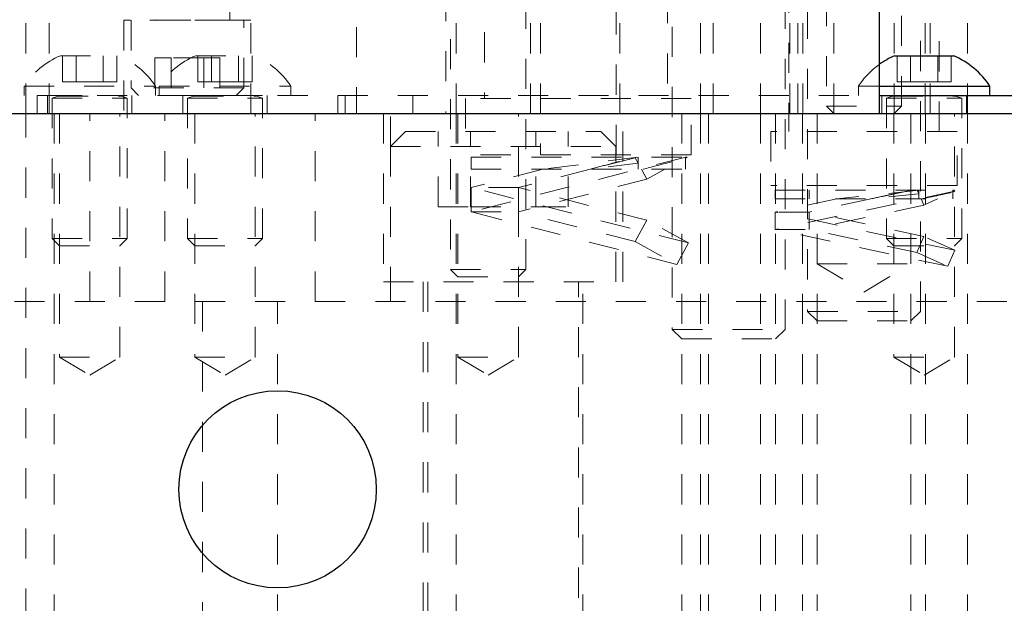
# Model space of a CAD drawing. Header units: inches. Extents: x 220 to 877, y 4 to 174.
# Tile 331 of 656: x 430.58 to 433.85, y 134.33 to 136.27. Entities that reach past the tile are written whole.
import ezdxf

# ---------------------------------------------------------------- set-up
doc = ezdxf.new("R2010")
doc.units = ezdxf.units.IN
doc.header["$LTSCALE"] = 0.5
doc.header["$MEASUREMENT"] = 0
doc.linetypes.add('HIDDEN', pattern=[0.225, 0.15, -0.075])
for name, color, linetype in [('DIE-M-S3', 8, 'Continuous'), ('DSS-M-S', 53, 'Continuous'), ('SVD-M-S', 8, 'Continuous')]:
    doc.layers.add(name, color=color, linetype=linetype)

msp = doc.modelspace()

# ---------------------------------------------------------------- linework, layer by layer
at = {"layer": 'DIE-M-S3', "linetype": 'HIDDEN', "lineweight": 18}
for p, q in [((431.69614, 137.44772), (431.69614, 135.96072)), ((432.30764, 137.46072), (432.30764, 135.82322)), ((432.55964, 135.82322), (432.55964, 137.46072)), ((432.57114, 135.96072), (432.57114, 137.44772)), ((432.12114, 137.43072), (432.12114, 136.01072)), ((433.13364, 137.39572), (433.13364, 135.90072)), ((433.63364, 135.90072), (433.63364, 137.39572)), ((431.99314, 137.16772), (431.99314, 135.96072)), ((432.27414, 135.96072), (432.27414, 137.16772)), ((430.59614, 135.96072), (430.59614, 136.46072)), ((430.67427, 135.96072), (430.67427, 136.46072)), ((430.99314, 136.46072), (430.99314, 136.27072)), ((431.27414, 136.27072), (431.27414, 136.46072)), ((432.02739, 136.46072), (432.02739, 135.96072)), ((432.83989, 135.96072), (432.83989, 136.46072)), ((432.88239, 136.46072), (432.88239, 135.96072)), ((433.03989, 136.46072), (433.03989, 135.96072)), ((433.16364, 135.96072), (433.16364, 136.46072)), ((433.18064, 136.46072), (433.18064, 135.96072)), ((433.28314, 136.46072), (433.28314, 135.96072)), ((433.48414, 135.96072), (433.48414, 136.46072)), ((433.58664, 135.96072), (433.58664, 136.46072)), ((433.60364, 136.46072), (433.60364, 135.96072)), ((433.72739, 135.96072), (433.72739, 136.46072)), ((432.00864, 136.40841), (432.00864, 135.44222)), ((432.25864, 135.44222), (432.25864, 136.40841)), ((431.34464, 136.27072), (430.92264, 136.27072)), ((430.92264, 136.27072), (430.92264, 135.96072)), ((431.34464, 135.96072), (431.34464, 136.27072)), ((432.80864, 136.01072), (432.05864, 136.01072)), ((432.05864, 136.01072), (432.05864, 135.82322)), ((432.80864, 135.82322), (432.80864, 136.01072)), ((433.69364, 135.90072), (433.07364, 135.90072)), ((433.07364, 135.90072), (433.07364, 135.72072)), ((433.69364, 135.72072), (433.69364, 135.90072)), ((432.80864, 135.82322), (432.05864, 135.82322)), ((433.69364, 135.72072), (433.07364, 135.72072)), ((432.00864, 135.44222), (432.25864, 135.44222)), ((432.00864, 135.44222), (432.03314, 135.41772)), ((432.23414, 135.41772), (432.25864, 135.44222)), ((432.03314, 135.41772), (432.23414, 135.41772))]:
    msp.add_line(p, q, dxfattribs=at)
at = {"layer": 'DSS-M-S', "linetype": 'Continuous', "lineweight": 25}
for p, q in [((433.43364, 137.43072), (433.43364, 135.96072)), ((433.43364, 136.02072), (434.08364, 136.02072)), ((405.93364, 135.96072), (439.43364, 135.96072))]:
    msp.add_line(p, q, dxfattribs=at)
at = {"layer": 'DSS-M-S', "linetype": 'HIDDEN', "lineweight": 18}
for p, q in [((432.73064, 136.96072), (432.73064, 135.96072)), ((433.13664, 135.96072), (433.13664, 136.96072)), ((429.43364, 136.02072), (433.43364, 136.02072)), ((430.63364, 136.02072), (430.63364, 135.96072)), ((430.66814, 136.02072), (430.66814, 135.96072)), ((430.94914, 135.96072), (430.94914, 136.02072)), ((431.11814, 136.02072), (431.11814, 135.96072)), ((431.39914, 135.96072), (431.39914, 136.02072)), ((431.63364, 136.02072), (431.63364, 135.96072)), ((431.65864, 136.02072), (431.65864, 135.96072)), ((431.88364, 136.02072), (431.88364, 135.96072)), ((433.44314, 136.02072), (433.44314, 135.96072)), ((433.72414, 135.96072), (433.72414, 136.02072)), ((430.59614, 134.28072), (430.59614, 135.96072)), ((430.68989, 133.46072), (430.68989, 135.96072)), ((430.70814, 135.96072), (430.70814, 135.15072)), ((430.80864, 135.33572), (430.80864, 135.96072)), ((430.80864, 135.33572), (430.80864, 135.96072)), ((430.80864, 135.33572), (430.80864, 135.96072)), ((430.90914, 135.15072), (430.90914, 135.96072)), ((431.05864, 135.33572), (431.05864, 135.96072)), ((431.15814, 135.96072), (431.15814, 135.15072)), ((431.35914, 135.15072), (431.35914, 135.96072)), ((431.55864, 135.33572), (431.55864, 135.96072)), ((431.78514, 135.96072), (431.78514, 135.40072)), ((431.80864, 135.85072), (431.80864, 135.96072)), ((432.02739, 135.96072), (432.02739, 133.46072)), ((432.03314, 135.96072), (432.03314, 135.15072)), ((432.23414, 135.15072), (432.23414, 135.96072)), ((432.58214, 135.40072), (432.58214, 135.96072)), ((432.77739, 135.96072), (432.77739, 133.46072)), ((432.83989, 133.46072), (432.83989, 135.96072)), ((432.86677, 135.96072), (432.86677, 133.46072)), ((433.03989, 135.96072), (433.03989, 133.46072)), ((433.08989, 133.46072), (433.08989, 135.96072)), ((433.17927, 133.46072), (433.17927, 135.96072)), ((433.22739, 135.96072), (433.22739, 133.46072)), ((433.48314, 135.96072), (433.48314, 135.15072)), ((433.53989, 133.46072), (433.53989, 135.96072)), ((433.58802, 135.96072), (433.58802, 133.46072)), ((433.68414, 135.15072), (433.68414, 135.96072)), ((433.72739, 133.46072), (433.72739, 135.96072)), ((433.22739, 135.46072), (433.53989, 135.46072)), ((433.22739, 135.46072), (433.38364, 135.36684)), ((433.38364, 135.36684), (433.53989, 135.46072)), ((431.78514, 135.40072), (432.58214, 135.40072)), ((431.80864, 135.33572), (431.80864, 135.40072)), ((431.91814, 135.40072), (431.91814, 133.46072)), ((432.44914, 133.46072), (432.44914, 135.40072)), ((421.55864, 135.33572), (434.30864, 135.33572)), ((431.18364, 135.33572), (431.18364, 133.46072)), ((431.43364, 133.46072), (431.43364, 135.33572)), ((430.70814, 135.15072), (430.90914, 135.15072)), ((430.70814, 135.15072), (430.80864, 135.09034)), ((430.80864, 135.09034), (430.90914, 135.15072)), ((431.15814, 135.15072), (431.35914, 135.15072)), ((431.15814, 135.15072), (431.25864, 135.09034)), ((431.25864, 135.09034), (431.35914, 135.15072)), ((432.03314, 135.15072), (432.23414, 135.15072)), ((432.03314, 135.15072), (432.13364, 135.09034)), ((432.13364, 135.09034), (432.23414, 135.15072)), ((433.48314, 135.15072), (433.68414, 135.15072)), ((433.48314, 135.15072), (433.58364, 135.09034)), ((433.58364, 135.09034), (433.68414, 135.15072))]:
    msp.add_line(p, q, dxfattribs=at)
at = {"layer": 'DSS-M-S', "linetype": 'Continuous', "lineweight": 25}
msp.add_circle((431.43364, 134.71072), 0.3281, dxfattribs=at)
at = {"layer": 'SVD-M-S', "linetype": 'HIDDEN', "lineweight": 18}
for p, q in [((433.25864, 136.95141), (433.25864, 135.98522)), ((433.50864, 135.98522), (433.50864, 136.95141)), ((433.19614, 136.50896), (433.19614, 135.30197)), ((433.57114, 135.30197), (433.57114, 136.50896)), ((432.74614, 136.44896), (432.74614, 135.24197)), ((433.12114, 135.24197), (433.12114, 136.44896)), ((430.94614, 136.27072), (430.94614, 136.04572)), ((431.25864, 136.27112), (431.00864, 136.27112)), ((431.00864, 136.27112), (431.00864, 136.27072)), ((431.25864, 136.27072), (431.25864, 136.27112)), ((431.32114, 136.04572), (431.32114, 136.27072)), ((430.71114, 136.15272), (430.90614, 136.15272)), ((430.71858, 136.06572), (430.71858, 136.15272)), ((430.76361, 136.06572), (430.76361, 136.15272)), ((430.85368, 136.06572), (430.85368, 136.15272)), ((430.89871, 136.06572), (430.89871, 136.15272)), ((431.07952, 136.14572), (431.02539, 136.14572)), ((431.02539, 136.14572), (431.02539, 136.02072)), ((431.18777, 136.14572), (431.07952, 136.14572)), ((431.07952, 136.14572), (431.07952, 136.02072)), ((431.16114, 136.15272), (431.35614, 136.15272)), ((431.16858, 136.06572), (431.16858, 136.15272)), ((431.18777, 136.14572), (431.18777, 136.02072)), ((431.2419, 136.14572), (431.18777, 136.14572)), ((431.21361, 136.06572), (431.21361, 136.15272)), ((431.2419, 136.14572), (431.2419, 136.02072)), ((431.30368, 136.06572), (431.30368, 136.15272)), ((431.34871, 136.06572), (431.34871, 136.15272)), ((433.49358, 136.06572), (433.49358, 136.15272)), ((433.53861, 136.06572), (433.53861, 136.15272)), ((433.62868, 136.06572), (433.62868, 136.15272)), ((433.67371, 136.06572), (433.67371, 136.15272)), ((430.71858, 136.06572), (430.76361, 136.06572)), ((430.76361, 136.06572), (430.85368, 136.06572)), ((430.85368, 136.06572), (430.89871, 136.06572)), ((431.16858, 136.06572), (431.21361, 136.06572)), ((431.21361, 136.06572), (431.30368, 136.06572)), ((431.30368, 136.06572), (431.34871, 136.06572)), ((433.49358, 136.06572), (433.53861, 136.06572)), ((433.53861, 136.06572), (433.62868, 136.06572)), ((433.62868, 136.06572), (433.67371, 136.06572)), ((430.59014, 136.05172), (431.02714, 136.05172)), ((430.59014, 136.05172), (430.59014, 136.02072)), ((431.32114, 136.04572), (430.94614, 136.04572)), ((430.94614, 136.04572), (430.97114, 136.02072)), ((431.02714, 136.02072), (431.02714, 136.05172)), ((431.04014, 136.05172), (431.47714, 136.05172)), ((431.04014, 136.05172), (431.04014, 136.02072)), ((431.29614, 136.02072), (431.32114, 136.04572)), ((431.47714, 136.02072), (431.47714, 136.05172)), ((433.36514, 136.05172), (433.43364, 136.05172)), ((433.36514, 136.05172), (433.36514, 136.02072)), ((430.68364, 136.02072), (430.68364, 136.02033)), ((430.68364, 136.02033), (430.93364, 136.02033)), ((430.70395, 136.0188), (430.68364, 136.01141)), ((430.68364, 136.01141), (430.93364, 136.01141)), ((430.68364, 136.01141), (430.68364, 135.54522)), ((430.70395, 136.0188), (430.91156, 136.0188)), ((430.93364, 136.01141), (430.91334, 136.0188)), ((430.93364, 136.02033), (430.93364, 136.02072)), ((430.93364, 135.54522), (430.93364, 136.01141)), ((431.13364, 136.02072), (431.13364, 136.02033)), ((431.13364, 136.02033), (431.38364, 136.02033)), ((431.15395, 136.0188), (431.13364, 136.01141)), ((431.13364, 136.01141), (431.38364, 136.01141)), ((431.13364, 136.01141), (431.13364, 135.54522)), ((431.15395, 136.0188), (431.36156, 136.0188)), ((431.38364, 136.01141), (431.36334, 136.0188)), ((431.38364, 136.02033), (431.38364, 136.02072)), ((431.38364, 135.54522), (431.38364, 136.01141)), ((433.45864, 136.02072), (433.45864, 136.02033)), ((433.45864, 136.02033), (433.70864, 136.02033)), ((433.47895, 136.0188), (433.45864, 136.01141)), ((433.45864, 136.01141), (433.70864, 136.01141)), ((433.45864, 136.01141), (433.45864, 135.54522)), ((433.47895, 136.0188), (433.68656, 136.0188)), ((433.70864, 136.01141), (433.68834, 136.0188)), ((433.70864, 136.02033), (433.70864, 136.02072)), ((433.70864, 135.54522), (433.70864, 136.01141)), ((433.25864, 135.98522), (433.50864, 135.98522)), ((433.25864, 135.98522), (433.28314, 135.96072)), ((433.48414, 135.96072), (433.50864, 135.98522)), ((431.85864, 135.90072), (431.80864, 135.85072)), ((431.85864, 135.90072), (432.50864, 135.90072)), ((431.96714, 135.65072), (431.96714, 135.90072)), ((432.07539, 135.65072), (432.07539, 135.90072)), ((432.2919, 135.65072), (432.2919, 135.90072)), ((432.40015, 135.65072), (432.40015, 135.90072)), ((432.55864, 135.85072), (432.50864, 135.90072)), ((431.80864, 135.85072), (432.55864, 135.85072)), ((431.80864, 135.85072), (431.80864, 135.40072)), ((432.55864, 135.40072), (432.55864, 135.85072)), ((432.07739, 135.81572), (432.78989, 135.81572)), ((432.79096, 135.81572), (432.07739, 135.63347)), ((432.07739, 135.81572), (432.07739, 135.77522)), ((432.23489, 135.81572), (432.23489, 135.77522)), ((432.63239, 135.81572), (432.31525, 135.77522)), ((432.62262, 135.8135), (432.47275, 135.77522)), ((432.63239, 135.79561), (432.47275, 135.77522)), ((432.62262, 135.8135), (432.62669, 135.81572)), ((432.63239, 135.79561), (432.62262, 135.8135)), ((432.63239, 135.79561), (432.63239, 135.81572)), ((432.63239, 135.77522), (432.63239, 135.79561)), ((432.78989, 135.81572), (432.78989, 135.8126)), ((432.7956, 135.81572), (432.78989, 135.8126)), ((432.7956, 135.81572), (432.78989, 135.81572)), ((432.78989, 135.77522), (432.78989, 135.8126)), ((432.07739, 135.77522), (432.78989, 135.77522)), ((432.31525, 135.77522), (432.07739, 135.71447)), ((432.47275, 135.77522), (432.23489, 135.71447)), ((432.66146, 135.74242), (432.64353, 135.77522)), ((432.72149, 135.77522), (432.66146, 135.74242)), ((432.66146, 135.74242), (432.23489, 135.63347)), ((432.79967, 135.53), (432.07739, 135.71447)), ((432.23489, 135.71447), (432.07739, 135.71447)), ((432.07739, 135.71447), (432.07739, 135.63347)), ((432.66146, 135.60553), (432.23489, 135.71447)), ((432.23489, 135.63347), (432.23489, 135.71447)), ((433.08833, 135.70572), (433.67895, 135.70572)), ((433.08833, 135.70572), (433.08833, 135.67664)), ((433.6859, 135.70223), (433.08833, 135.57485)), ((433.20143, 135.70572), (433.20143, 135.67664)), ((433.56586, 135.70572), (433.29299, 135.67664)), ((433.54252, 135.70572), (433.40608, 135.67664)), ((433.56586, 135.69367), (433.56047, 135.70572)), ((433.56586, 135.69367), (433.56586, 135.70572)), ((433.67895, 135.70572), (433.67895, 135.69913)), ((433.68434, 135.70572), (433.67895, 135.70572)), ((433.6859, 135.70223), (433.67895, 135.69913)), ((433.67895, 135.67664), (433.67895, 135.69913)), ((433.68434, 135.70572), (433.6859, 135.70223)), ((433.08833, 135.67664), (433.67895, 135.67664)), ((433.29299, 135.67664), (433.08833, 135.63302)), ((433.40608, 135.67664), (433.20143, 135.63302)), ((433.56586, 135.69367), (433.40608, 135.67664)), ((433.56586, 135.67664), (433.56586, 135.69367)), ((433.58263, 135.65611), (433.57346, 135.67664)), ((433.6286, 135.67664), (433.58263, 135.65611)), ((431.96714, 135.65072), (432.07539, 135.65072)), ((432.07539, 135.65072), (432.2919, 135.65072)), ((432.76083, 135.45892), (432.07739, 135.63347)), ((432.07739, 135.63347), (432.23489, 135.63347)), ((432.62262, 135.53445), (432.23489, 135.63347)), ((432.2919, 135.65072), (432.40015, 135.65072)), ((433.08833, 135.63302), (433.08833, 135.57485)), ((433.6859, 135.50565), (433.08833, 135.63302)), ((433.20143, 135.63302), (433.08833, 135.63302)), ((433.58263, 135.65611), (433.20143, 135.57485)), ((433.58263, 135.55176), (433.20143, 135.63302)), ((433.20143, 135.57485), (433.20143, 135.63302)), ((432.66146, 135.60553), (432.62262, 135.53445)), ((432.79967, 135.53), (432.66146, 135.60553)), ((433.66218, 135.45254), (433.08833, 135.57485)), ((433.08833, 135.57485), (433.20143, 135.57485)), ((433.55891, 135.49866), (433.20143, 135.57485)), ((430.68364, 135.54522), (430.93364, 135.54522)), ((430.68364, 135.54522), (430.70814, 135.52072)), ((430.90914, 135.52072), (430.93364, 135.54522)), ((431.13364, 135.54522), (431.38364, 135.54522)), ((431.13364, 135.54522), (431.15814, 135.52072)), ((431.35914, 135.52072), (431.38364, 135.54522)), ((432.62262, 135.53445), (432.76083, 135.45892)), ((433.45864, 135.54522), (433.70864, 135.54522)), ((433.45864, 135.54522), (433.48314, 135.52072)), ((433.58263, 135.55176), (433.55891, 135.49866)), ((433.6859, 135.50565), (433.58263, 135.55176)), ((433.68414, 135.52072), (433.70864, 135.54522)), ((430.70814, 135.52072), (430.90914, 135.52072)), ((431.15814, 135.52072), (431.35914, 135.52072)), ((432.76083, 135.45892), (432.79967, 135.53)), ((433.48314, 135.52072), (433.68414, 135.52072)), ((433.66218, 135.45254), (433.6859, 135.50565)), ((433.55891, 135.49866), (433.66218, 135.45254)), ((431.93364, 135.40072), (431.93364, 134.15033)), ((432.43364, 134.15033), (432.43364, 135.40072)), ((433.19614, 135.30197), (433.57114, 135.30197)), ((433.19614, 135.30197), (433.22739, 135.27072)), ((433.22739, 135.27072), (433.53989, 135.27072)), ((433.53989, 135.27072), (433.57114, 135.30197)), ((432.74614, 135.24197), (433.12114, 135.24197)), ((432.74614, 135.24197), (432.77739, 135.21072)), ((433.08989, 135.21072), (433.12114, 135.24197)), ((432.77739, 135.21072), (433.08989, 135.21072))]:
    msp.add_line(p, q, dxfattribs=at)
at = {"layer": 'SVD-M-S', "linetype": 'Continuous', "lineweight": 25}
for p, q in [((433.48614, 136.15272), (433.68114, 136.15272)), ((433.43364, 136.05172), (433.80214, 136.05172)), ((433.80214, 136.02072), (433.80214, 136.05172))]:
    msp.add_line(p, q, dxfattribs=at)
at = {"layer": 'SVD-M-S', "linetype": 'HIDDEN', "lineweight": 18}
for centre, radius, start, end in [((431.02868, 136.2719), 0.000787, 270, 70), ((431.23861, 136.2719), 0.000787, 110, 270), ((430.81613, 135.90397), 0.27, 112.88177, 146.82246), ((430.80116, 135.90397), 0.27, 33.17754, 67.11823), ((431.26613, 135.90397), 0.27, 112.88177, 146.82246), ((431.25116, 135.90397), 0.27, 33.17754, 67.11823), ((433.59113, 135.90397), 0.27, 125.68124, 146.82246), ((430.70368, 136.01954), 0.000787, 290, 90), ((430.91361, 136.01954), 0.000787, 90, 250), ((431.15368, 136.01954), 0.000787, 290, 90), ((431.36361, 136.01954), 0.000787, 90, 250), ((433.47868, 136.01954), 0.000787, 290, 90), ((433.68861, 136.01954), 0.000787, 90, 250)]:
    msp.add_arc(centre, radius, start, end, dxfattribs=at)
at = {"layer": 'SVD-M-S', "linetype": 'Continuous', "lineweight": 25}
for centre, start, end in [((433.59113, 135.90397), 112.88177, 125.68124), ((433.57616, 135.90397), 33.17754, 67.11823)]:
    msp.add_arc(centre, 0.27, start, end, dxfattribs=at)
at = {"layer": 'SVD-M-S', "linetype": 'HIDDEN', "lineweight": 18}
for points, knots in [([(432.47275, 135.77522), (432.49473, 135.78111), (432.53866, 135.79286), (432.59214, 135.8076), (432.6117, 135.81305), (432.62126, 135.81572)], [0, 0, 0, 0, 0.33862909, 0.67663398, 1, 1, 1, 1]), ([(432.64889, 135.77522), (432.67837, 135.78297), (432.73723, 135.79845), (432.78266, 135.81066), (432.78777, 135.81204), (432.78989, 135.8126)], [0, 0, 0, 0, 0.3700032, 0.7388839, 1, 1, 1, 1]), ([(433.40608, 135.67664), (433.42652, 135.68113), (433.46738, 135.69011), (433.51123, 135.69995), (433.53023, 135.70424), (433.53681, 135.70572)], [0, 0, 0, 0, 0.3954928, 0.7907166, 1, 1, 1, 1]), ([(433.57606, 135.67664), (433.599, 135.68163), (433.64484, 135.6916), (433.67495, 135.69825), (433.67791, 135.6989), (433.67895, 135.69913)], [0, 0, 0, 0, 0.3929723, 0.7852535, 1, 1, 1, 1])]:
    msp.add_open_spline(points, degree=3, knots=knots, dxfattribs=at)

doc.saveas('drawing.dxf')
